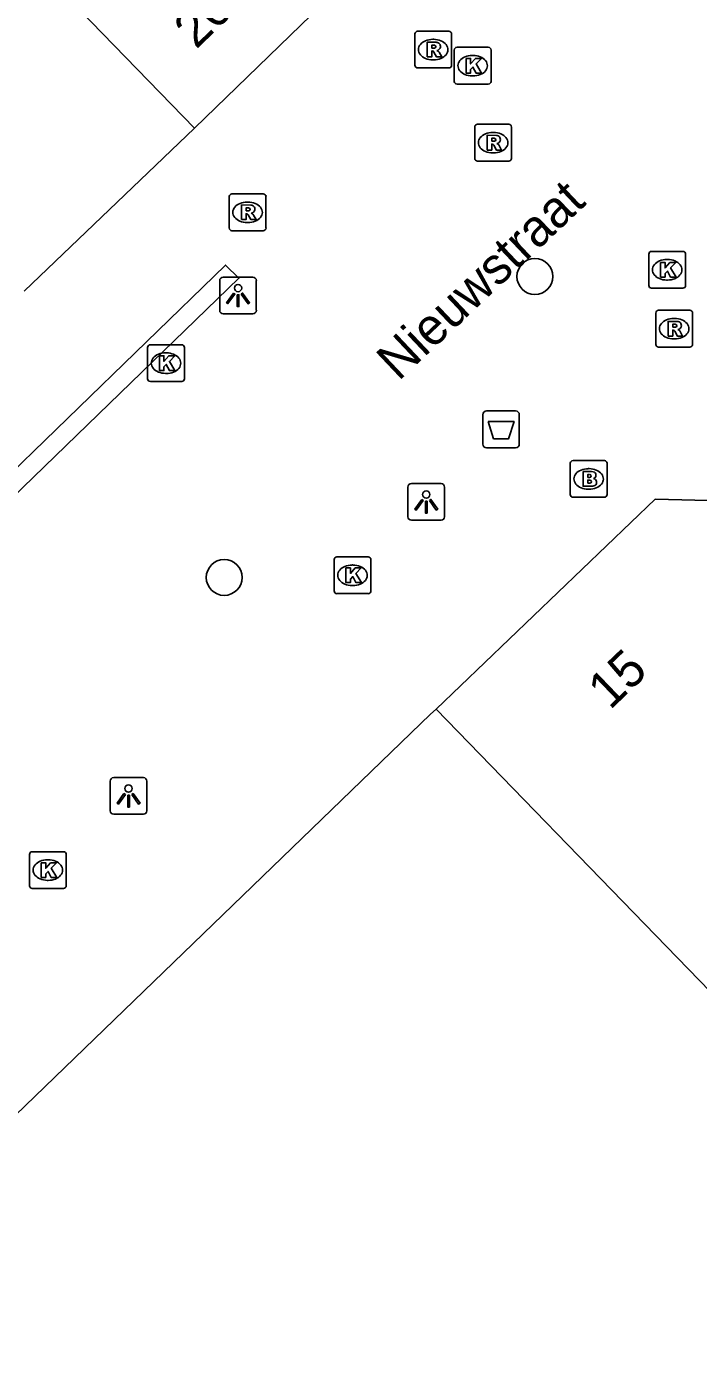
# Model space of a CAD drawing. Extents: x 161087 to 161922, y 382574 to 383873.
# Drawn here: x 161375.27 to 161393.54, y 383430.23 to 383466.61 of the extents above; entities that cross this region are included whole.
import ezdxf

# ---------------------------------------------------------------- set-up
doc = ezdxf.new("R2010")
doc.units = 0
for name, color, linetype in [('IMGEO_Afvalbak', 7, 'Continuous'), ('IMGEO_Boom', 7, 'Continuous'), ('IMGEO_Brandkraan', 7, 'Continuous'), ('IMGEO_Kolk', 7, 'Continuous'), ('IMGEO_Lichtpunt', 7, 'Continuous'), ('IMGEO_Openbare_ruimte_label', 7, 'Continuous'), ('IMGEO_Pand', 7, 'Continuous'), ('IMGEO_Pand_nummerreeks', 7, 'Continuous'), ('IMGEO_Rioolput', 7, 'Continuous'), ('IMGEO_Voetgangersgebied_open', 7, 'Continuous')]:
    doc.layers.add(name, color=color, linetype=linetype)

msp = doc.modelspace()

# ---------------------------------------------------------------- linework, layer by layer
at = {"layer": 'IMGEO_Afvalbak'}
for p, q in [((161387.679, 383455.248), (161387.679, 383456.048)), ((161387.679, 383456.048), (161387.679, 383455.248)), ((161387.779, 383456.148), (161388.569, 383456.148)), ((161388.569, 383456.148), (161387.779, 383456.148)), ((161388.669, 383456.048), (161388.669, 383455.248)), ((161388.669, 383455.248), (161388.669, 383456.048)), ((161388.569, 383455.148), (161387.779, 383455.148)), ((161387.779, 383455.148), (161388.569, 383455.148))]:
    msp.add_line(p, q, dxfattribs=at)
msp.add_lwpolyline([(161387.822, 383455.862), (161388.526, 383455.862), (161388.377, 383455.392), (161387.971, 383455.392), (161387.822, 383455.862)], dxfattribs=at)
for centre, start, end in [((161387.779, 383456.048), 90, 180), ((161387.779, 383456.048), 90, 180), ((161388.569, 383456.048), 0, 90), ((161388.569, 383456.048), 360, 90), ((161387.779, 383455.248), 180, 270), ((161387.779, 383455.248), 180, 270), ((161388.569, 383455.248), 270, 0), ((161388.569, 383455.248), 270, 0)]:
    msp.add_arc(centre, 0.1, start, end, dxfattribs=at)
at = {"layer": 'IMGEO_Boom'}
for centre in [(161389.093, 383459.808), (161380.644, 383451.619)]:
    msp.add_circle(centre, 0.489, dxfattribs=at)
at = {"layer": 'IMGEO_Brandkraan'}
for p, q in [((161390.055, 383453.873), (161390.055, 383454.725)), ((161390.13, 383454.799), (161390.982, 383454.799)), ((161390.543, 383454.579), (161390.568, 383454.579)), ((161391.056, 383454.725), (161391.056, 383453.873)), ((161390.566, 383454.019), (161390.541, 383454.019)), ((161390.982, 383453.799), (161390.13, 383453.799))]:
    msp.add_line(p, q, dxfattribs=at)
for points in [[(161390.055, 383453.873), (161390.055, 383454.725)], [(161390.13, 383454.799), (161390.982, 383454.799)], [(161391.056, 383454.725), (161391.056, 383453.873)], [(161390.403, 383454.499), (161390.403, 383454.099), (161390.616, 383454.099)], [(161390.634, 383454.499), (161390.403, 383454.499)], [(161390.582, 383454.418), (161390.528, 383454.418), (161390.528, 383454.342)], [(161390.528, 383454.342), (161390.581, 383454.342)], [(161390.59, 383454.266), (161390.528, 383454.266), (161390.528, 383454.185)], [(161390.528, 383454.185), (161390.59, 383454.185)], [(161390.982, 383453.799), (161390.13, 383453.799)]]:
    msp.add_lwpolyline(points, dxfattribs=at)
for centre, radius, start, end in [((161390.132, 383454.723), 0.0765, 91.552, 178.448), ((161390.132, 383454.723), 0.0765, 91.552, 178.448), ((161390.98, 383454.723), 0.0765, 1.552, 88.448), ((161390.98, 383454.723), 0.0765, 1.552, 88.448), ((161390.583, 383454.38), 0.0379, 267.8285, 90.9355), ((161390.591, 383454.225), 0.0404, 269.8759, 90.5077), ((161390.638, 383454.354), 0.145, 59.4692, 91.5367), ((161390.663, 383454.401), 0.0922, 285.5137, 58.1501), ((161390.668, 383454.209), 0.105, 301.3115, 78.989), ((161390.132, 383453.875), 0.0765, 181.552, 268.448), ((161390.132, 383453.875), 0.0765, 181.552, 268.448), ((161390.622, 383454.35), 0.251, 268.6676, 293.5347), ((161390.98, 383453.875), 0.0765, 271.552, 358.448), ((161390.98, 383453.875), 0.0765, 271.552, 358.448)]:
    msp.add_arc(centre, radius, start, end, dxfattribs=at)
for centre, major_axis, ratio, start_param, end_param in [((161390.542, 383454.299), (-0.387, 0.002), 0.722429, 4.712389, 7.853982), ((161390.567, 383454.299), (-0.39, 0.002), 0.717154, 1.570796, 4.712389)]:
    msp.add_ellipse(centre, major_axis=major_axis, ratio=ratio, start_param=start_param, end_param=end_param, dxfattribs=at)
at = {"layer": 'IMGEO_Kolk'}
for p, q in [((161386.899, 383465.119), (161386.899, 383465.971)), ((161386.974, 383466.045), (161387.826, 383466.045)), ((161387.9, 383465.971), (161387.9, 383465.119)), ((161387.387, 383465.825), (161387.412, 383465.825)), ((161387.41, 383465.265), (161387.385, 383465.265)), ((161387.826, 383465.045), (161386.974, 383465.045)), ((161392.19, 383459.565), (161392.19, 383460.417)), ((161392.265, 383460.491), (161393.117, 383460.491)), ((161393.191, 383460.417), (161393.191, 383459.565)), ((161392.678, 383460.271), (161392.703, 383460.271)), ((161392.701, 383459.711), (161392.676, 383459.711)), ((161393.117, 383459.491), (161392.265, 383459.491)), ((161378.559, 383457.024), (161378.559, 383457.876)), ((161378.634, 383457.95), (161379.486, 383457.95)), ((161379.56, 383457.876), (161379.56, 383457.024)), ((161379.047, 383457.73), (161379.072, 383457.73)), ((161379.07, 383457.17), (161379.045, 383457.17)), ((161379.486, 383456.95), (161378.634, 383456.95)), ((161383.632, 383451.251), (161383.632, 383452.103)), ((161383.707, 383452.177), (161384.559, 383452.177)), ((161384.633, 383452.103), (161384.633, 383451.251)), ((161384.12, 383451.957), (161384.145, 383451.957)), ((161384.143, 383451.397), (161384.118, 383451.397)), ((161384.559, 383451.177), (161383.707, 383451.177)), ((161375.345, 383443.228), (161375.345, 383444.08)), ((161375.42, 383444.154), (161376.272, 383444.154)), ((161376.346, 383444.08), (161376.346, 383443.228)), ((161375.833, 383443.934), (161375.858, 383443.934)), ((161375.856, 383443.374), (161375.831, 383443.374)), ((161376.272, 383443.154), (161375.42, 383443.154))]:
    msp.add_line(p, q, dxfattribs=at)
for points in [[(161386.899, 383465.119), (161386.899, 383465.971)], [(161386.974, 383466.045), (161387.826, 383466.045)], [(161387.9, 383465.971), (161387.9, 383465.119)], [(161387.22, 383465.745), (161387.343, 383465.745), (161387.343, 383465.594), (161387.473, 383465.745), (161387.637, 383465.745), (161387.491, 383465.594), (161387.644, 383465.345), (161387.492, 383465.345), (161387.407, 383465.509), (161387.343, 383465.442), (161387.343, 383465.345), (161387.22, 383465.345), (161387.22, 383465.745)], [(161387.826, 383465.045), (161386.974, 383465.045)], [(161392.19, 383459.565), (161392.19, 383460.417)], [(161392.265, 383460.491), (161393.117, 383460.491)], [(161393.191, 383460.417), (161393.191, 383459.565)], [(161392.511, 383460.191), (161392.634, 383460.191), (161392.634, 383460.04), (161392.764, 383460.191), (161392.928, 383460.191), (161392.782, 383460.04), (161392.935, 383459.791), (161392.783, 383459.791), (161392.698, 383459.955), (161392.634, 383459.888), (161392.634, 383459.791), (161392.511, 383459.791), (161392.511, 383460.191)], [(161393.117, 383459.491), (161392.265, 383459.491)], [(161378.559, 383457.024), (161378.559, 383457.876)], [(161378.634, 383457.95), (161379.486, 383457.95)], [(161379.56, 383457.876), (161379.56, 383457.024)], [(161378.88, 383457.65), (161379.003, 383457.65), (161379.003, 383457.499), (161379.133, 383457.65), (161379.297, 383457.65), (161379.151, 383457.499), (161379.304, 383457.25), (161379.152, 383457.25), (161379.067, 383457.414), (161379.003, 383457.347), (161379.003, 383457.25), (161378.88, 383457.25), (161378.88, 383457.65)], [(161379.486, 383456.95), (161378.634, 383456.95)], [(161383.632, 383451.251), (161383.632, 383452.103)], [(161383.707, 383452.177), (161384.559, 383452.177)], [(161384.633, 383452.103), (161384.633, 383451.251)], [(161383.953, 383451.877), (161384.076, 383451.877), (161384.076, 383451.726), (161384.206, 383451.877), (161384.37, 383451.877), (161384.224, 383451.726), (161384.377, 383451.477), (161384.225, 383451.477), (161384.14, 383451.641), (161384.076, 383451.574), (161384.076, 383451.477), (161383.953, 383451.477), (161383.953, 383451.877)], [(161384.559, 383451.177), (161383.707, 383451.177)], [(161375.345, 383443.228), (161375.345, 383444.08)], [(161375.42, 383444.154), (161376.272, 383444.154)], [(161376.346, 383444.08), (161376.346, 383443.228)], [(161375.666, 383443.854), (161375.789, 383443.854), (161375.789, 383443.703), (161375.919, 383443.854), (161376.083, 383443.854), (161375.937, 383443.703), (161376.09, 383443.454), (161375.938, 383443.454), (161375.853, 383443.618), (161375.789, 383443.551), (161375.789, 383443.454), (161375.666, 383443.454), (161375.666, 383443.854)], [(161376.272, 383443.154), (161375.42, 383443.154)]]:
    msp.add_lwpolyline(points, dxfattribs=at)
for centre, start, end in [((161386.976, 383465.969), 91.552, 178.448), ((161386.976, 383465.969), 91.552, 178.448), ((161387.824, 383465.969), 1.552, 88.448), ((161387.824, 383465.969), 1.552, 88.448), ((161386.976, 383465.121), 181.552, 268.448), ((161386.976, 383465.121), 181.552, 268.448), ((161387.824, 383465.121), 271.552, 358.448), ((161387.824, 383465.121), 271.552, 358.448), ((161392.267, 383460.415), 91.552, 178.448), ((161392.267, 383460.415), 91.552, 178.448), ((161393.115, 383460.415), 1.552, 88.448), ((161393.115, 383460.415), 1.552, 88.448), ((161392.267, 383459.567), 181.552, 268.448), ((161392.267, 383459.567), 181.552, 268.448), ((161393.115, 383459.567), 271.552, 358.448), ((161393.115, 383459.567), 271.552, 358.448), ((161378.636, 383457.874), 91.552, 178.448), ((161378.636, 383457.874), 91.552, 178.448), ((161379.484, 383457.874), 1.552, 88.448), ((161379.484, 383457.874), 1.552, 88.448), ((161378.636, 383457.026), 181.552, 268.448), ((161378.636, 383457.026), 181.552, 268.448), ((161379.484, 383457.026), 271.552, 358.448), ((161379.484, 383457.026), 271.552, 358.448), ((161383.709, 383452.101), 91.552, 178.448), ((161383.709, 383452.101), 91.552, 178.448), ((161384.557, 383452.101), 1.552, 88.448), ((161384.557, 383452.101), 1.552, 88.448), ((161383.709, 383451.253), 181.552, 268.448), ((161383.709, 383451.253), 181.552, 268.448), ((161384.557, 383451.253), 271.552, 358.448), ((161384.557, 383451.253), 271.552, 358.448), ((161375.422, 383444.078), 91.552, 178.448), ((161375.422, 383444.078), 91.552, 178.448), ((161376.27, 383444.078), 1.552, 88.448), ((161376.27, 383444.078), 1.552, 88.448), ((161375.422, 383443.23), 181.552, 268.448), ((161375.422, 383443.23), 181.552, 268.448), ((161376.27, 383443.23), 271.552, 358.448), ((161376.27, 383443.23), 271.552, 358.448)]:
    msp.add_arc(centre, 0.0765, start, end, dxfattribs=at)
for centre, major_axis, ratio, start_param, end_param in [((161387.386, 383465.545), (-0.387, 0.002), 0.722429, 4.712389, 7.853982), ((161387.411, 383465.545), (-0.39, 0.002), 0.717154, 1.570796, 4.712389), ((161392.677, 383459.991), (-0.387, 0.002), 0.722429, 4.712389, 7.853982), ((161392.702, 383459.991), (-0.39, 0.002), 0.717154, 1.570796, 4.712389), ((161379.046, 383457.45), (-0.387, 0.002), 0.722429, 4.712389, 7.853982), ((161379.071, 383457.45), (-0.39, 0.002), 0.717154, 1.570796, 4.712389), ((161384.119, 383451.677), (-0.387, 0.002), 0.722429, 4.712389, 7.853982), ((161384.144, 383451.677), (-0.39, 0.002), 0.717154, 1.570796, 4.712389), ((161375.832, 383443.654), (-0.387, 0.002), 0.722429, 4.712389, 7.853982), ((161375.857, 383443.654), (-0.39, 0.002), 0.717154, 1.570796, 4.712389)]:
    msp.add_ellipse(centre, major_axis=major_axis, ratio=ratio, start_param=start_param, end_param=end_param, dxfattribs=at)
at = {"layer": 'IMGEO_Lichtpunt'}
for p, q in [((161380.52, 383459.695), (161380.52, 383458.888)), ((161380.52, 383459.695), (161380.52, 383458.888)), ((161381.422, 383459.79), (161380.614, 383459.79)), ((161381.422, 383459.79), (161380.614, 383459.79)), ((161381.516, 383458.888), (161381.516, 383459.695)), ((161381.516, 383458.888), (161381.516, 383459.695)), ((161380.614, 383458.794), (161381.422, 383458.794)), ((161380.614, 383458.794), (161381.422, 383458.794)), ((161385.639, 383454.077), (161385.639, 383453.27)), ((161385.639, 383454.077), (161385.639, 383453.27)), ((161386.541, 383454.172), (161385.733, 383454.172)), ((161386.541, 383454.172), (161385.733, 383454.172)), ((161386.635, 383453.27), (161386.635, 383454.077)), ((161386.635, 383453.27), (161386.635, 383454.077)), ((161385.733, 383453.176), (161386.541, 383453.176)), ((161385.733, 383453.176), (161386.541, 383453.176)), ((161377.542, 383446.075), (161377.542, 383445.268)), ((161377.542, 383446.075), (161377.542, 383445.268)), ((161378.444, 383446.17), (161377.636, 383446.17)), ((161378.444, 383446.17), (161377.636, 383446.17)), ((161378.538, 383445.268), (161378.538, 383446.075)), ((161378.538, 383445.268), (161378.538, 383446.075)), ((161377.636, 383445.174), (161378.444, 383445.174)), ((161377.636, 383445.174), (161378.444, 383445.174))]:
    msp.add_line(p, q, dxfattribs=at)
for points in [[(161380.894, 383459.359), (161380.933, 383459.331), (161380.745, 383459.069), (161380.707, 383459.096), (161380.894, 383459.359)], [(161380.996, 383459.311), (161381.043, 383459.311), (161381.043, 383458.989), (161380.996, 383458.989), (161380.996, 383459.311)], [(161381.106, 383459.331), (161381.144, 383459.358), (161381.331, 383459.096), (161381.292, 383459.068), (161381.106, 383459.331)], [(161386.013, 383453.741), (161386.052, 383453.713), (161385.864, 383453.451), (161385.826, 383453.478), (161386.013, 383453.741)], [(161386.115, 383453.693), (161386.162, 383453.693), (161386.162, 383453.371), (161386.115, 383453.371), (161386.115, 383453.693)], [(161386.225, 383453.713), (161386.263, 383453.74), (161386.45, 383453.478), (161386.411, 383453.45), (161386.225, 383453.713)], [(161377.916, 383445.739), (161377.955, 383445.711), (161377.767, 383445.449), (161377.729, 383445.476), (161377.916, 383445.739)], [(161378.018, 383445.691), (161378.065, 383445.691), (161378.065, 383445.369), (161378.018, 383445.369), (161378.018, 383445.691)], [(161378.128, 383445.711), (161378.166, 383445.738), (161378.353, 383445.476), (161378.314, 383445.448), (161378.128, 383445.711)]]:
    msp.add_lwpolyline(points, dxfattribs=at)
for centre in [(161381.019, 383459.493), (161386.138, 383453.875), (161378.041, 383445.873)]:
    msp.add_circle(centre, 0.0994, dxfattribs=at)
for centre, start, end in [((161380.614, 383459.695), 90, 180), ((161380.614, 383459.695), 90, 180), ((161381.422, 383459.695), 0, 90), ((161381.422, 383459.695), 0, 90), ((161380.614, 383458.888), 180, 270), ((161380.614, 383458.888), 180, 270), ((161381.422, 383458.888), 270, 0), ((161381.422, 383458.888), 270, 360), ((161385.733, 383454.077), 90, 180), ((161385.733, 383454.077), 90, 180), ((161386.541, 383454.077), 0, 90), ((161386.541, 383454.077), 0, 90), ((161385.733, 383453.27), 180, 270), ((161385.733, 383453.27), 180, 270), ((161386.541, 383453.27), 270, 0), ((161386.541, 383453.27), 270, 360), ((161377.636, 383446.075), 90, 180), ((161377.636, 383446.075), 90, 180), ((161378.444, 383446.075), 0, 90), ((161378.444, 383446.075), 0, 90), ((161377.636, 383445.268), 180, 270), ((161377.636, 383445.268), 180, 270), ((161378.444, 383445.268), 270, 0), ((161378.444, 383445.268), 270, 360)]:
    msp.add_arc(centre, 0.0946, start, end, dxfattribs=at)
at = {"layer": 'IMGEO_Pand'}
for points in [[(161372.94, 383470.935), (161379.834, 383463.842)], [(161385.608, 383469.448), (161379.834, 383463.842)], [(161379.834, 383463.842), (161375.198, 383459.41)], [(161386.404, 383448.037), (161392.365, 383453.752), (161394.167, 383453.705), (161395.537, 383452.285)], [(161358.128, 383421.032), (161358.737, 383421.594), (161358.978, 383421.382), (161362.403, 383424.705), (161362.199, 383424.935), (161362.785, 383425.492), (161363.191, 383425.093), (161364.868, 383426.752), (161364.449, 383427.196), (161365.016, 383427.752), (161365.256, 383427.521), (161367.451, 383429.66), (161367.213, 383429.874), (161367.812, 383430.446), (161367.961, 383430.213), (161386.254, 383447.893), (161386.404, 383448.037)], [(161407.711, 383438.2), (161398.939, 383435.12), (161386.404, 383448.037)]]:
    msp.add_lwpolyline(points, dxfattribs=at)
at = {"layer": 'IMGEO_Rioolput'}
for p, q in [((161385.827, 383465.557), (161385.827, 383466.409)), ((161385.902, 383466.483), (161386.754, 383466.483)), ((161386.315, 383466.263), (161386.34, 383466.263)), ((161386.828, 383466.409), (161386.828, 383465.557)), ((161386.338, 383465.703), (161386.313, 383465.703)), ((161386.754, 383465.483), (161385.902, 383465.483)), ((161387.456, 383463.024), (161387.456, 383463.876)), ((161387.531, 383463.95), (161388.383, 383463.95)), ((161387.944, 383463.73), (161387.969, 383463.73)), ((161388.457, 383463.876), (161388.457, 383463.024)), ((161388.383, 383462.95), (161387.531, 383462.95)), ((161387.967, 383463.17), (161387.942, 383463.17)), ((161380.778, 383461.129), (161380.778, 383461.981)), ((161380.853, 383462.055), (161381.705, 383462.055)), ((161381.779, 383461.981), (161381.779, 383461.129)), ((161381.266, 383461.835), (161381.291, 383461.835)), ((161381.289, 383461.275), (161381.264, 383461.275)), ((161381.705, 383461.055), (161380.853, 383461.055)), ((161392.38, 383457.962), (161392.38, 383458.814)), ((161392.455, 383458.888), (161393.307, 383458.888)), ((161392.868, 383458.668), (161392.893, 383458.668)), ((161393.381, 383458.814), (161393.381, 383457.962)), ((161393.307, 383457.888), (161392.455, 383457.888)), ((161392.891, 383458.108), (161392.866, 383458.108))]:
    msp.add_line(p, q, dxfattribs=at)
for points in [[(161385.827, 383465.557), (161385.827, 383466.409)], [(161385.902, 383466.483), (161386.754, 383466.483)], [(161386.828, 383466.409), (161386.828, 383465.557)], [(161386.416, 383466.181), (161386.164, 383466.183), (161386.164, 383465.783)], [(161386.164, 383465.783), (161386.288, 383465.783), (161386.288, 383465.945), (161386.299, 383465.945)], [(161386.342, 383466.102), (161386.288, 383466.102), (161386.288, 383466.021)], [(161386.288, 383466.021), (161386.34, 383466.021)], [(161386.346, 383465.916), (161386.417, 383465.783), (161386.557, 383465.783), (161386.492, 383465.909)], [(161386.754, 383465.483), (161385.902, 383465.483)], [(161387.456, 383463.024), (161387.456, 383463.876)], [(161387.531, 383463.95), (161388.383, 383463.95)], [(161388.457, 383463.876), (161388.457, 383463.024)], [(161388.045, 383463.648), (161387.793, 383463.65), (161387.793, 383463.25)], [(161387.793, 383463.25), (161387.917, 383463.25), (161387.917, 383463.412), (161387.928, 383463.412)], [(161387.971, 383463.569), (161387.917, 383463.569), (161387.917, 383463.488)], [(161387.917, 383463.488), (161387.969, 383463.488)], [(161387.975, 383463.383), (161388.046, 383463.25), (161388.186, 383463.25), (161388.121, 383463.376)], [(161388.383, 383462.95), (161387.531, 383462.95)], [(161380.778, 383461.129), (161380.778, 383461.981)], [(161380.853, 383462.055), (161381.705, 383462.055)], [(161381.779, 383461.981), (161381.779, 383461.129)], [(161381.367, 383461.753), (161381.115, 383461.755), (161381.115, 383461.355)], [(161381.115, 383461.355), (161381.239, 383461.355), (161381.239, 383461.517), (161381.25, 383461.517)], [(161381.293, 383461.674), (161381.239, 383461.674), (161381.239, 383461.593)], [(161381.239, 383461.593), (161381.291, 383461.593)], [(161381.297, 383461.488), (161381.368, 383461.355), (161381.508, 383461.355), (161381.443, 383461.481)], [(161381.705, 383461.055), (161380.853, 383461.055)], [(161392.38, 383457.962), (161392.38, 383458.814)], [(161392.455, 383458.888), (161393.307, 383458.888)], [(161392.969, 383458.586), (161392.717, 383458.588), (161392.717, 383458.188)], [(161393.381, 383458.814), (161393.381, 383457.962)], [(161392.717, 383458.188), (161392.841, 383458.188), (161392.841, 383458.35), (161392.852, 383458.35)], [(161392.895, 383458.507), (161392.841, 383458.507), (161392.841, 383458.426)], [(161392.841, 383458.426), (161392.893, 383458.426)], [(161392.899, 383458.321), (161392.97, 383458.188), (161393.11, 383458.188), (161393.045, 383458.314)], [(161393.307, 383457.888), (161392.455, 383457.888)]]:
    msp.add_lwpolyline(points, dxfattribs=at)
for centre, radius, start, end in [((161385.904, 383466.407), 0.0765, 91.552, 178.448), ((161385.904, 383466.407), 0.0765, 91.552, 178.448), ((161386.752, 383466.407), 0.0765, 1.552, 88.448), ((161386.752, 383466.407), 0.0765, 1.552, 88.448), ((161386.298, 383465.892), 0.0533, 26.0293, 88.6989), ((161386.324, 383466.21), 0.19, 274.7715, 282.9687), ((161386.348, 383466.006), 0.0964, 77.0061, 93.1865), ((161386.362, 383466.063), 0.0378, 276.6634, 79.6772), ((161386.415, 383466.071), 0.109, 350.3612, 89.416), ((161386.413, 383466.071), 0.112, 277.5842, 350.9817), ((161386.397, 383465.856), 0.108, 29.5134, 73.7905), ((161385.904, 383465.559), 0.0765, 181.552, 268.448), ((161385.904, 383465.559), 0.0765, 181.552, 268.448), ((161386.752, 383465.559), 0.0765, 271.552, 358.448), ((161386.752, 383465.559), 0.0765, 271.552, 358.448), ((161387.533, 383463.874), 0.0765, 91.552, 178.448), ((161387.533, 383463.874), 0.0765, 91.552, 178.448), ((161388.381, 383463.874), 0.0765, 1.552, 88.448), ((161388.381, 383463.874), 0.0765, 1.552, 88.448), ((161387.927, 383463.359), 0.0533, 26.0293, 88.6989), ((161387.953, 383463.677), 0.19, 274.7715, 282.9687), ((161387.977, 383463.473), 0.0964, 77.0061, 93.1865), ((161387.991, 383463.53), 0.0378, 276.6634, 79.6772), ((161388.044, 383463.538), 0.109, 350.3612, 89.416), ((161388.042, 383463.538), 0.112, 277.5842, 350.9817), ((161388.026, 383463.323), 0.108, 29.5134, 73.7905), ((161387.533, 383463.026), 0.0765, 181.552, 268.448), ((161387.533, 383463.026), 0.0765, 181.552, 268.448), ((161388.381, 383463.026), 0.0765, 271.552, 358.448), ((161388.381, 383463.026), 0.0765, 271.552, 358.448), ((161380.855, 383461.979), 0.0765, 91.552, 178.448), ((161380.855, 383461.979), 0.0765, 91.552, 178.448), ((161381.703, 383461.979), 0.0765, 1.552, 88.448), ((161381.703, 383461.979), 0.0765, 1.552, 88.448), ((161381.249, 383461.464), 0.0533, 26.0293, 88.6989), ((161381.275, 383461.782), 0.19, 274.7715, 282.9687), ((161381.299, 383461.578), 0.0964, 77.0061, 93.1865), ((161381.313, 383461.635), 0.0378, 276.6634, 79.6772), ((161381.366, 383461.643), 0.109, 350.3612, 89.416), ((161381.364, 383461.643), 0.112, 277.5842, 350.9817), ((161381.348, 383461.428), 0.108, 29.5134, 73.7905), ((161380.855, 383461.131), 0.0765, 181.552, 268.448), ((161380.855, 383461.131), 0.0765, 181.552, 268.448), ((161381.703, 383461.131), 0.0765, 271.552, 358.448), ((161381.703, 383461.131), 0.0765, 271.552, 358.448), ((161392.457, 383458.812), 0.0765, 91.552, 178.448), ((161392.457, 383458.812), 0.0765, 91.552, 178.448), ((161392.968, 383458.476), 0.109, 350.3612, 89.416), ((161393.305, 383458.812), 0.0765, 1.552, 88.448), ((161393.305, 383458.812), 0.0765, 1.552, 88.448), ((161392.851, 383458.297), 0.0533, 26.0293, 88.6989), ((161392.877, 383458.615), 0.19, 274.7715, 282.9687), ((161392.901, 383458.411), 0.0964, 77.0061, 93.1865), ((161392.915, 383458.468), 0.0378, 276.6634, 79.6772), ((161392.966, 383458.476), 0.112, 277.5842, 350.9817), ((161392.95, 383458.261), 0.108, 29.5134, 73.7905), ((161392.457, 383457.964), 0.0765, 181.552, 268.448), ((161392.457, 383457.964), 0.0765, 181.552, 268.448), ((161393.305, 383457.964), 0.0765, 271.552, 358.448), ((161393.305, 383457.964), 0.0765, 271.552, 358.448)]:
    msp.add_arc(centre, radius, start, end, dxfattribs=at)
for centre, major_axis, ratio, start_param, end_param in [((161386.314, 383465.983), (-0.387, 0.002), 0.722429, 4.712389, 7.853982), ((161386.339, 383465.983), (-0.39, 0.002), 0.717154, 1.570796, 4.712389), ((161387.943, 383463.45), (-0.387, 0.002), 0.722429, 4.712389, 7.853982), ((161387.968, 383463.45), (-0.39, 0.002), 0.717154, 1.570796, 4.712389), ((161381.265, 383461.555), (-0.387, 0.002), 0.722429, 4.712389, 7.853982), ((161381.29, 383461.555), (-0.39, 0.002), 0.717154, 1.570796, 4.712389), ((161392.867, 383458.388), (-0.387, 0.002), 0.722429, 4.712389, 7.853982), ((161392.892, 383458.388), (-0.39, 0.002), 0.717154, 1.570796, 4.712389)]:
    msp.add_ellipse(centre, major_axis=major_axis, ratio=ratio, start_param=start_param, end_param=end_param, dxfattribs=at)
at = {"layer": 'IMGEO_Voetgangersgebied_open'}
msp.add_lwpolyline([(161353.368, 383433.657), (161374.218, 383453.857), (161380.682, 383460.119), (161381.044, 383459.759), (161374.578, 383453.499), (161353.712, 383433.298)], dxfattribs=at)

# ---------------------------------------------------------------- texts
at = {"layer": 'IMGEO_Openbare_ruimte_label'}
msp.add_text('Nieuwstraat', height=1, rotation=43.3796, dxfattribs=at).set_placement((161385.383, 383456.941))
at = {"layer": 'IMGEO_Pand_nummerreeks'}
for s, rotation, p in [('20-26', 44.1521, (161379.878, 383465.975)), ('15', 43.7876, (161391.134, 383447.994))]:
    msp.add_text(s, height=1, rotation=rotation, dxfattribs=at).set_placement(p)

doc.saveas('drawing.dxf')
